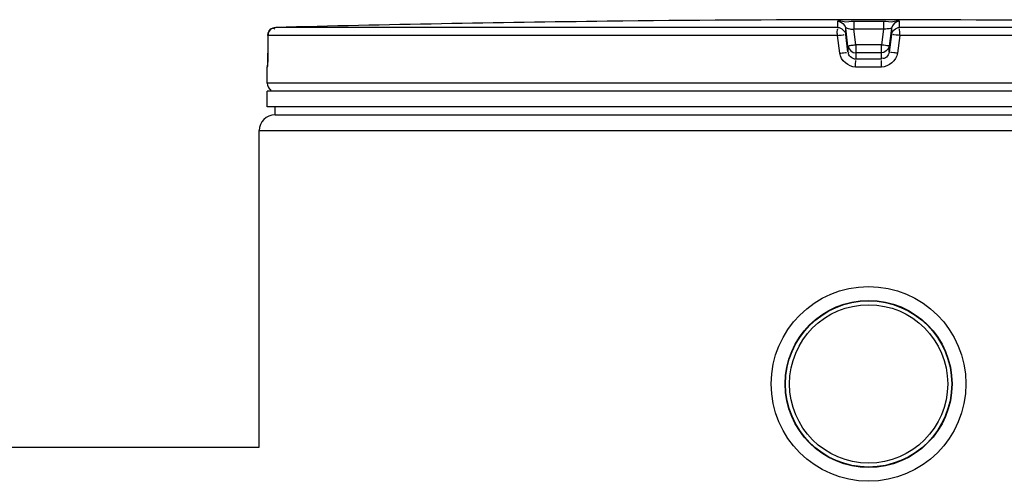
# Model space of a CAD drawing. Header units: millimetres. Extents: x 0 to 297, y 0 to 210.
# Tile 297 of 438: x 144.48 to 148.22, y 160.45 to 162.2. Entities that reach past the tile are written whole.
import ezdxf

# ---------------------------------------------------------------- set-up
doc = ezdxf.new("R2010")
doc.units = ezdxf.units.MM
doc.header["$LTSCALE"] = 16.335
doc.layers.get('0').update_dxf_attribs({"linetype": 'CONTINUOUS'})
doc.layers.add('01_GLOBAL', color=7, linetype='CONTINUOUS')
doc.layers.add('AXES_REF', color=7, linetype='CONTINUOUS')

msp = doc.modelspace()

# ---------------------------------------------------------------- linework, layer by layer
at = {"color": 7, "linetype": 'Continuous'}
for p, q in [((146.7711, 162.1909), (146.7115, 162.1902)), ((146.7715, 162.191), (146.771, 162.1909)), ((145.4258, 162.1369), (145.4254, 162.0695)), ((145.4247, 162.037), (145.4246, 162.0337)), ((145.4249, 162.0407), (145.4247, 162.037)), ((145.425, 162.0448), (145.4249, 162.0407)), ((145.4251, 162.0492), (145.425, 162.0448)), ((145.4252, 162.0538), (145.4251, 162.0492)), ((145.4253, 162.0587), (145.4252, 162.0538)), ((145.4254, 162.0638), (145.4253, 162.0587)), ((145.4254, 162.0695), (145.4254, 162.0638)), ((145.4228, 161.956), (145.4228, 162.0167)), ((145.4242, 162.0255), (145.4239, 162.0219)), ((145.4239, 162.0225), (145.4239, 162.0223)), ((145.4245, 162.0307), (145.4243, 162.0281)), ((145.4246, 162.0337), (145.4245, 162.0307)), ((145.4228, 161.866), (145.4228, 161.926)), ((149.9828, 161.926), (145.4228, 161.926)), ((145.4348, 161.926), (145.4348, 161.9272)), ((149.9828, 161.866), (145.4228, 161.866)), ((145.4528, 161.836), (145.4528, 161.866)), ((145.4528, 161.836), (149.9528, 161.836)), ((142.2008, 160.576), (145.3928, 160.576))]:
    msp.add_line(p, q, dxfattribs=at)
at = {"color": 9, "linetype": 'Continuous'}
for p, q in [((147.5863, 162.1667), (147.5863, 162.1902)), ((147.6468, 162.191), (147.6468, 162.1606)), ((147.6468, 162.191), (147.7028, 162.191)), ((147.7028, 162.191), (147.7588, 162.1909)), ((147.7588, 162.191), (147.7588, 162.1606)), ((147.8193, 162.1902), (147.8193, 162.1667)), ((145.4446, 162.1642), (145.447, 162.1639)), ((145.4496, 162.1629), (145.4518, 162.1617)), ((147.5863, 162.1667), (145.455, 162.1667)), ((147.6161, 162.1405), (147.6161, 162.164)), ((147.6245, 162.0965), (147.6161, 162.164)), ((147.6543, 162.1006), (147.6468, 162.1606)), ((147.7588, 162.1606), (147.6468, 162.1606)), ((147.7588, 162.1606), (147.7513, 162.1006)), ((147.7895, 162.164), (147.7811, 162.0965)), ((147.7895, 162.164), (147.7895, 162.1405)), ((149.9506, 162.1667), (147.8193, 162.1667)), ((145.4259, 162.1368), (145.4254, 162.0693)), ((145.4259, 162.1368), (145.4258, 162.1369)), ((147.5848, 162.1368), (145.4259, 162.1368)), ((147.5933, 162.0693), (147.5848, 162.1368)), ((147.6245, 162.073), (147.6161, 162.1405)), ((147.7895, 162.1405), (147.7811, 162.073)), ((147.8208, 162.1368), (147.8123, 162.0693)), ((149.9797, 162.1368), (147.8208, 162.1368)), ((147.6245, 162.0965), (147.6245, 162.073)), ((147.6245, 162.0965), (147.6248, 162.0946)), ((147.6543, 162.1006), (147.6543, 162.0467)), ((147.7513, 162.1006), (147.6543, 162.1006)), ((147.7513, 162.0467), (147.7513, 162.1006)), ((147.7811, 162.0965), (147.7808, 162.0947)), ((147.7811, 162.073), (147.7811, 162.0965)), ((145.4254, 162.0693), (145.4254, 162.0695)), ((147.6539, 162.0703), (147.6543, 162.0703)), ((147.7513, 162.0703), (147.6543, 162.0703)), ((147.7028, 162.0467), (147.6543, 162.0467)), ((147.7513, 162.0467), (147.7028, 162.0467)), ((147.7517, 162.0703), (147.7513, 162.0703)), ((145.4233, 162.0167), (145.4228, 162.0167)), ((147.752, 162.0167), (147.6536, 162.0167)), ((149.9828, 161.956), (145.4228, 161.956)), ((145.4348, 161.9272), (145.4445, 161.9272)), ((146.085, 161.9272), (146.167, 161.9272)), ((147.6548, 161.9272), (147.7508, 161.9272))]:
    msp.add_line(p, q, dxfattribs=at)
at = {"color": 7, "linetype": 'Continuous'}
msp.add_lwpolyline([(145.4243, 162.0281), (145.4242, 162.026), (145.4242, 162.0255)], dxfattribs=at)
for radius in [0.369, 0.3165]:
    msp.add_circle((147.7028, 160.816), radius, dxfattribs=at)
for centre, radius, start, end in [((147.7028, 75.5398), 86.6561, 90.655486, 91.486369), ((147.7028, 75.541), 86.655, 89.384203, 90.615797), ((145.4558, 162.1368), 0.03, 91.4864, 179.6289), ((145.4528, 162.0167), 0.03, 162.8745, 180), ((145.4528, 161.956), 0.03, 180, 235.7356), ((145.4426, 161.9272), 0.0078, 148.6217, 180)]:
    msp.add_arc(centre, radius, start, end, dxfattribs=at)
at = {"color": 9, "linetype": 'Continuous'}
for centre, radius, start, end in [((145.4441, 162.153), 0.0113, 87.1167, 91.6141), ((145.4436, 162.1504), 0.0138, 69.4602, 75.8869), ((145.443, 162.1488), 0.0156, 65.0149, 69.4881), ((148.0415, 159.0069), 3.1178, 97.1347, 97.414), ((147.6339, 161.0688), 1.0383, 82.6563, 83.3141), ((144.3871, 162.0745), 1.0384, 357.8632, 359.7152)]:
    msp.add_arc(centre, radius, start, end, dxfattribs=at)
for points, knots in [([(147.5863, 162.1902), (147.5863, 162.1962), (147.6194, 162.1842), (147.6325, 162.1909), (147.6468, 162.191)], [0, 0, 0, 0, 0.294722, 1, 1, 1, 1]), ([(147.7588, 162.191), (147.7729, 162.1909), (147.7861, 162.1842), (147.8193, 162.1963), (147.8193, 162.1902)], [0, 0, 0, 0, 0.697328, 1, 1, 1, 1]), ([(147.5848, 162.1368), (147.5848, 162.1438), (147.5828, 162.1455), (147.586, 162.163), (147.5861, 162.1617)], [0, 0, 0, 0, 0.846035, 1, 1, 1, 1]), ([(147.6161, 162.164), (147.6161, 162.167), (147.6322, 162.1592), (147.6385, 162.1616), (147.6452, 162.1608)], [0, 0, 0, 0, 0.308693, 1, 1, 1, 1]), ([(147.7588, 162.1606), (147.7662, 162.1615), (147.7682, 162.162), (147.789, 162.164), (147.7871, 162.1637)], [0, 0, 0, 0, 0.789132, 1, 1, 1, 1]), ([(147.8208, 162.1368), (147.8208, 162.1438), (147.8228, 162.1455), (147.8196, 162.163), (147.8195, 162.1617)], [0, 0, 0, 0, 0.846035, 1, 1, 1, 1]), ([(147.5848, 162.1368), (147.5921, 162.138), (147.5938, 162.1366), (147.612, 162.1404), (147.6107, 162.1404)], [0, 0, 0, 0, 0.85381, 1, 1, 1, 1]), ([(147.8208, 162.1368), (147.8135, 162.138), (147.8119, 162.1366), (147.7936, 162.1404), (147.7949, 162.1404)], [0, 0, 0, 0, 0.85381, 1, 1, 1, 1]), ([(147.6392, 162.0987), (147.6356, 162.0982), (147.6241, 162.0973), (147.6291, 162.0972), (147.6295, 162.0972)], [0, 0, 0, 0, 0.894651, 1, 1, 1, 1]), ([(147.7811, 162.0965), (147.7811, 162.0979), (147.7732, 162.0961), (147.7701, 162.0982), (147.7666, 162.0987)], [0, 0, 0, 0, 0.272435, 1, 1, 1, 1]), ([(145.4247, 162.0358), (145.4245, 162.0311), (145.4224, 162.0269), (145.425, 162.0167), (145.4233, 162.0167)], [0, 0, 0, 0, 0.733893, 1, 1, 1, 1]), ([(147.5933, 162.0693), (147.6007, 162.0702), (147.6019, 162.0707), (147.6205, 162.0726), (147.6193, 162.0724)], [0, 0, 0, 0, 0.855816, 1, 1, 1, 1]), ([(147.6536, 162.0167), (147.6536, 162.0238), (147.6528, 162.0251), (147.6542, 162.0429), (147.6542, 162.0416)], [0, 0, 0, 0, 0.849467, 1, 1, 1, 1]), ([(147.752, 162.0167), (147.752, 162.0238), (147.7528, 162.0251), (147.7514, 162.0429), (147.7514, 162.0416)], [0, 0, 0, 0, 0.849467, 1, 1, 1, 1]), ([(147.8123, 162.0693), (147.8049, 162.0702), (147.8037, 162.0707), (147.7851, 162.0726), (147.7863, 162.0724)], [0, 0, 0, 0, 0.855816, 1, 1, 1, 1]), ([(145.4233, 162.0167), (145.4233, 162.0176), (145.4234, 162.0195), (145.4237, 162.0213), (145.4239, 162.0223)], [0, 0, 0, 0, 0.485545, 1, 1, 1, 1])]:
    msp.add_open_spline(points, degree=3, knots=knots, dxfattribs=at)
for points in [[(147.5863, 162.1902), (147.5995, 162.1902), (147.6144, 162.1771), (147.6161, 162.164)], [(147.8193, 162.1902), (147.8061, 162.1902), (147.7912, 162.1771), (147.7895, 162.164)], [(145.4259, 162.1368), (145.4259, 162.1477), (145.4328, 162.1639), (145.4438, 162.1642)], [(147.5863, 162.1667), (147.5995, 162.1668), (147.6144, 162.1536), (147.6161, 162.1405)], [(147.7895, 162.1405), (147.7912, 162.1536), (147.8061, 162.1668), (147.8193, 162.1667)], [(147.7811, 162.073), (147.7796, 162.0611), (147.7637, 162.0441), (147.7533, 162.0501)], [(147.6536, 162.0167), (147.627, 162.0167), (147.5967, 162.0428), (147.5933, 162.0693)], [(147.6543, 162.0467), (147.642, 162.0467), (147.6232, 162.0604), (147.6275, 162.0719)], [(147.8123, 162.0693), (147.8089, 162.0428), (147.7787, 162.0167), (147.752, 162.0167)]]:
    msp.add_open_spline(points, degree=3, dxfattribs=at)
at = {"color": 7, "linetype": 'Continuous'}
for points in [[(147.6249, 162.0946), (147.6276, 162.0823), (147.6413, 162.0705), (147.6539, 162.0703)], [(147.7808, 162.0947), (147.7781, 162.0823), (147.7643, 162.0705), (147.7517, 162.0703)]]:
    msp.add_open_spline(points, degree=3, dxfattribs=at)
at = {"layer": '01_GLOBAL', "color": 7, "linetype": 'Continuous'}
for p, q in [((145.4528, 161.836), (149.9528, 161.836)), ((145.3928, 160.576), (145.3928, 161.776))]:
    msp.add_line(p, q, dxfattribs=at)
at = {"layer": '01_GLOBAL', "color": 9, "linetype": 'Continuous'}
msp.add_line((145.3928, 161.776), (150.0128, 161.776), dxfattribs=at)
at = {"layer": '01_GLOBAL', "color": 7, "linetype": 'Continuous'}
msp.add_arc((145.4528, 161.776), 0.06, 90, 180, dxfattribs=at)
at = {"layer": 'AXES_REF', "color": 7, "linetype": 'Continuous'}
for radius in [0.315, 0.3]:
    msp.add_circle((147.7028, 160.816), radius, dxfattribs=at)

doc.saveas('drawing.dxf')
